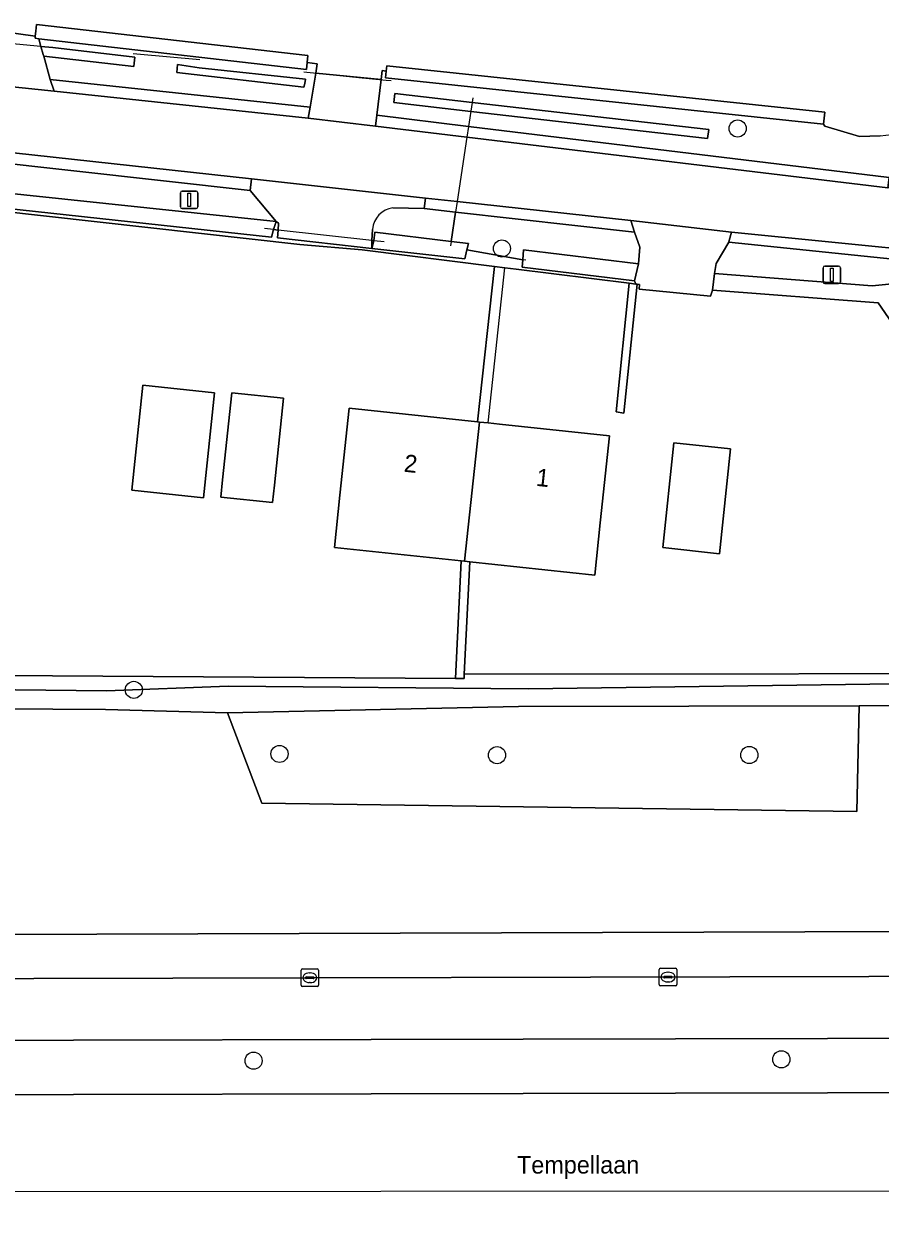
# Model space of a CAD drawing. Extents: x 160455 to 162082, y 388339 to 389736.
# Drawn here: x 161507.4 to 161556.3, y 388341.1 to 388409.1 of the extents above; entities that cross this region are included whole.
import ezdxf

# ---------------------------------------------------------------- set-up
doc = ezdxf.new("R2010")
doc.units = 0
for name, color, linetype in [('IMGEO_Berm_groen', 7, 'Continuous'), ('IMGEO_Boom', 7, 'Continuous'), ('IMGEO_Duiker', 7, 'Continuous'), ('IMGEO_Erf', 7, 'Continuous'), ('IMGEO_Fietspad_gesloten', 7, 'Continuous'), ('IMGEO_Groenvoorziening', 7, 'Continuous'), ('IMGEO_Haag', 7, 'Continuous'), ('IMGEO_Kolk', 7, 'Continuous'), ('IMGEO_Lichtmast', 7, 'Continuous'), ('IMGEO_Openbare_ruimte_label', 7, 'Continuous'), ('IMGEO_Pand', 7, 'Continuous'), ('IMGEO_Pand_nummerreeks', 7, 'Continuous'), ('IMGEO_Rijbaan_lokaal_gesloten', 7, 'Continuous'), ('IMGEO_Rijbaan_lokaal_halfverhard', 7, 'Continuous'), ('IMGEO_Rijbaan_lokaal_open', 7, 'Continuous'), ('IMGEO_Rijbaan_regionaal_gesloten', 7, 'Continuous'), ('IMGEO_Voetpad_gesloten', 7, 'Continuous'), ('IMGEO_Voetpad_open', 7, 'Continuous'), ('IMGEO_Waterloop', 7, 'Continuous')]:
    doc.layers.add(name, color=color, linetype=linetype)

msp = doc.modelspace()

# ---------------------------------------------------------------- linework, layer by layer
at = {"layer": 'IMGEO_Berm_groen'}
for points in [[(161508.261, 388408.247), (161508.388, 388407.806), (161509.065, 388407.741), (161513.75, 388407.19), (161513.71, 388406.85), (161513.688, 388406.652), (161508.548, 388407.242), (161508.915, 388405.924), (161523.763, 388404.332), (161524.085, 388406.286), (161524.173, 388406.819), (161523.595, 388406.881), (161523.549, 388406.484)], [(161516.194, 388406.774), (161517.422, 388406.584), (161523.5, 388405.933), (161523.455, 388405.697), (161523.414, 388405.484), (161516.142, 388406.319)], [(161546.535, 388403.056), (161546.475, 388402.539), (161532.946, 388404.092), (161528.549, 388404.597), (161528.608, 388405.114), (161533.024, 388404.607)], [(161500, 388401.835), (161482.858, 388403.746), (161482.798, 388403.312), (161480.813, 388403.485), (161480.722, 388402.374), (161482.536, 388402.401), (161495.18, 388400.936), (161497.92, 388400.328), (161500, 388400.109), (161521.823, 388397.813), (161520.335, 388399.568)], [(161542.298, 388397.201), (161532.078, 388398.345), (161531.825, 388396.673), (161532.81, 388396.555), (161532.725, 388396.197), (161535.912, 388395.621), (161535.962, 388396.187), (161542.52, 388395.387), (161542.595, 388396.331)], [(161521.963, 388397.711), (161521.823, 388397.813), (161521.676, 388397.345), (161521.932, 388397.316)], [(161547.676, 388396.627), (161546.955, 388395.402), (161546.876, 388394.834), (161555.88, 388394.132), (161557.563, 388394.296), (161569.651, 388393.218), (161569.607, 388392.345), (161571.56, 388392.216), (161571.32, 388392.716), (161570.494, 388394.441), (161570.465, 388394.512), (161570.429, 388394.581), (161570.387, 388394.645), (161570.34, 388394.706), (161570.288, 388394.763), (161570.231, 388394.814), (161570.169, 388394.861), (161570.103, 388394.901), (161570.034, 388394.936), (161569.963, 388394.964), (161569.889, 388394.986), (161569.846, 388394.995), (161565.407, 388395.44), (161565.356, 388394.793)]]:
    msp.add_lwpolyline(points, close=True, dxfattribs=at)
for points in [[(161528.074, 388406.003), (161528.116, 388406.401), (161527.885, 388406.426), (161527.823, 388405.908), (161527.579, 388403.877), (161532.817, 388403.24), (161556.838, 388400.317), (161556.773, 388399.726), (161557.749, 388400.03), (161559.969, 388401.151), (161558.809, 388403.471)], [(161556.333, 388402.706), (161555.149, 388402.668), (161553.176, 388403.243), (161553.097, 388403.36), (161528.074, 388406.003)], [(161527.334, 388397.357), (161527.289, 388396.716), (161527.299, 388396.27), (161527.396, 388396.704), (161527.459, 388397.197), (161531.825, 388396.673), (161532.078, 388398.345)], [(161532.078, 388398.345), (161530.275, 388398.547), (161528.495, 388398.587)], [(161500, 388357.068), (161563.595, 388357.275), (161575.041, 388357.25), (161574.679, 388363.301), (161574.5, 388366.297), (161572.769, 388368.97), (161571.996, 388370.165), (161555.136, 388370.138), (161554.997, 388364.106), (161521.014, 388364.58), (161519.035, 388369.746), (161512.075, 388369.937), (161500, 388370.02)], [(161601.634, 388351.24), (161584.355, 388351.193), (161570.319, 388351.171), (161564.186, 388351.162), (161553.319, 388351.138), (161527.249, 388351.08), (161510.249, 388351.043), (161500, 388351.02), (161482.251, 388350.981), (161463.938, 388350.935), (161447.938, 388350.895), (161426.938, 388350.842), (161400.938, 388350.776), (161385.44, 388350.737), (161382.674, 388350.734)], [(161380.923, 388347.635), (161381.39, 388347.632), (161381.858, 388347.63), (161400.946, 388347.676), (161426.946, 388347.739), (161447.946, 388347.79), (161463.946, 388347.828), (161510.249, 388347.94), (161527.249, 388347.981), (161553.327, 388348.044), (161570.327, 388348.085), (161590.409, 388348.133), (161601.642, 388348.202), (161622.407, 388348.328), (161626.64, 388348.434)]]:
    msp.add_lwpolyline(points, dxfattribs=at)
for centre, radius, start, end in [((161556.149, 388407.69), 4.987, 272.11017, 302.22858), ((161528.664, 388397.264), 1.334, 97.29783, 176.00816)]:
    msp.add_arc(centre, radius, start, end, dxfattribs=at)
at = {"layer": 'IMGEO_Boom'}
for centre in [(161548.188, 388403.118), (161534.721, 388396.262), (161513.695, 388371.055), (161522.017, 388367.398), (161534.442, 388367.33), (161548.855, 388367.336), (161550.685, 388349.954), (161520.534, 388349.879)]:
    msp.add_circle(centre, 0.489, dxfattribs=at)
at = {"layer": 'IMGEO_Duiker'}
for points in [[(161509.065, 388407.741), (161508.388, 388407.806), (161502.324, 388408.37), (161501.48, 388408.448), (161501.314, 388408.478)], [(161517.455, 388407.037), (161513.859, 388407.371), (161513.647, 388407.391)], [(161523.411, 388406.355), (161523.577, 388406.338), (161525.469, 388406.146), (161526.552, 388406.036), (161528.107, 388405.879), (161528.39, 388405.85)], [(161533.064, 388404.871), (161533.024, 388404.607), (161532.817, 388403.24), (161532.724, 388402.619), (161532.168, 388398.944), (161532.078, 388398.345), (161531.825, 388396.673), (161531.785, 388396.41)], [(161527.989, 388396.638), (161527.396, 388396.704), (161527.289, 388396.716), (161521.932, 388397.316), (161521.676, 388397.345), (161521.155, 388397.403)], [(161536.085, 388395.59), (161535.912, 388395.621), (161532.725, 388396.197)]]:
    msp.add_lwpolyline(points, dxfattribs=at)
at = {"layer": 'IMGEO_Erf'}
for points in [[(161502.995, 388409.097), (161508.06, 388408.384), (161508.093, 388408.669), (161508.139, 388409.066), (161523.641, 388407.278), (161523.595, 388406.881), (161524.173, 388406.819), (161524.085, 388406.286), (161527.823, 388405.908), (161527.885, 388406.426), (161528.116, 388406.401), (161528.148, 388406.699), (161553.171, 388404.056), (161553.097, 388403.36), (161553.176, 388403.243), (161555.149, 388402.668), (161556.333, 388402.706)], [(161426.141, 388371.722), (161479.05, 388371.848), (161494.632, 388371.96), (161532.067, 388371.707), (161532.39, 388378.421), (161525.152, 388379.195), (161525.47, 388382.18), (161526, 388387.15), (161533.334, 388386.363), (161534.301, 388395.241), (161526.734, 388396.192), (161523.17, 388396.489), (161500, 388399.091), (161500, 388399.261), (161495.585, 388399.587), (161493.581, 388399.809), (161480.395, 388401.437), (161480.37, 388401.314), (161476.97, 388401.688), (161460.232, 388403.621), (161456.816, 388404.005), (161433.026, 388406.708)]]:
    msp.add_lwpolyline(points, dxfattribs=at)
for points in [[(161518.307, 388388.027), (161517.667, 388382.021), (161513.571, 388382.458), (161514.211, 388388.464)], [(161518.76, 388383.05), (161519.29, 388388.02), (161522.25, 388387.71), (161521.72, 388382.74), (161521.61, 388381.76), (161518.66, 388382.07)]]:
    msp.add_lwpolyline(points, close=True, dxfattribs=at)
msp.add_arc((161556.149, 388407.69), 4.987, 272.11017, 302.22858, dxfattribs=at)
at = {"layer": 'IMGEO_Fietspad_gesloten'}
for points in [[(161621.843, 388354.843), (161605.581, 388354.79), (161584.131, 388354.746), (161563.646, 388354.712), (161500, 388354.547), (161482.221, 388354.501), (161385.23, 388354.303), (161382.274, 388354.268)], [(161382.674, 388350.734), (161385.44, 388350.737), (161400.938, 388350.776), (161426.938, 388350.842), (161447.938, 388350.895), (161463.938, 388350.935), (161482.251, 388350.981), (161500, 388351.02), (161510.249, 388351.043), (161527.249, 388351.08), (161553.319, 388351.138), (161564.186, 388351.162), (161570.319, 388351.171), (161584.355, 388351.193), (161601.634, 388351.24), (161623.66, 388351.3), (161626.634, 388351.374)]]:
    msp.add_lwpolyline(points, dxfattribs=at)
at = {"layer": 'IMGEO_Groenvoorziening'}
for points in [[(161508.06, 388408.384), (161508.047, 388408.272), (161508.261, 388408.247), (161523.549, 388406.484), (161523.595, 388406.881), (161523.641, 388407.278), (161508.139, 388409.066), (161508.093, 388408.669)], [(161528.116, 388406.401), (161528.074, 388406.003), (161553.097, 388403.36), (161553.171, 388404.056), (161528.148, 388406.699)], [(161500, 388399.261), (161500, 388399.091), (161523.17, 388396.489), (161526.734, 388396.192), (161534.301, 388395.241), (161534.897, 388395.166), (161535.545, 388395.085), (161541.993, 388394.275), (161542.369, 388394.228), (161542.305, 388394.422), (161535.874, 388395.19), (161535.912, 388395.621), (161532.725, 388396.197), (161532.6, 388395.673), (161527.299, 388396.27), (161521.897, 388396.868), (161521.932, 388397.316), (161521.676, 388397.345), (161521.564, 388396.921)], [(161541.993, 388394.275), (161535.545, 388395.085), (161534.897, 388395.166), (161534.301, 388395.241), (161533.334, 388386.363), (161533.438, 388386.352), (161533.93, 388386.299), (161534.58, 388386.23), (161540.87, 388385.56), (161540.34, 388380.59), (161540.022, 388377.605), (161532.882, 388378.368), (161532.574, 388371.948), (161570.783, 388372), (161556.219, 388393.168), (161546.757, 388393.88), (161546.629, 388393.544), (161542.556, 388393.945), (161542.581, 388394.201), (161542.442, 388394.219), (161541.691, 388386.867), (161541.243, 388386.93)], [(161542.442, 388394.219), (161542.369, 388394.228), (161541.993, 388394.275), (161541.243, 388386.93), (161541.691, 388386.867)], [(161547.785, 388384.822), (161547.145, 388378.834), (161543.91, 388379.18), (161544.55, 388385.17)], [(161532.882, 388378.368), (161532.587, 388378.4), (161532.39, 388378.421), (161532.067, 388371.707), (161532.562, 388371.708), (161532.574, 388371.948)], [(161519.035, 388369.746), (161521.014, 388364.58), (161554.997, 388364.106), (161555.136, 388370.138), (161535.664, 388370.108)]]:
    msp.add_lwpolyline(points, close=True, dxfattribs=at)
for points in [[(161376.465, 388378.825), (161370.204, 388371.477), (161371.064, 388371.152), (161451.098, 388370.912), (161478.767, 388371.384), (161479.559, 388371.345), (161500, 388371.132), (161512.135, 388371.005), (161519.089, 388371.261), (161536.237, 388371.116), (161571.067, 388371.583), (161570.948, 388371.76), (161570.783, 388372)], [(161570.783, 388372), (161532.574, 388371.948), (161532.562, 388371.708), (161532.067, 388371.707), (161494.632, 388371.96), (161479.05, 388371.848), (161426.141, 388371.722), (161425.195, 388371.72), (161371.541, 388371.687), (161371.721, 388371.889), (161377.034, 388377.844)]]:
    msp.add_lwpolyline(points, dxfattribs=at)
at = {"layer": 'IMGEO_Haag'}
for points in [[(161508.06, 388408.384), (161508.047, 388408.272), (161508.261, 388408.247), (161523.549, 388406.484), (161523.595, 388406.881), (161523.641, 388407.278), (161508.139, 388409.066), (161508.093, 388408.669)], [(161528.074, 388406.003), (161553.097, 388403.36), (161553.171, 388404.056), (161528.148, 388406.699), (161528.116, 388406.401)], [(161534.897, 388395.166), (161534.301, 388395.241), (161533.334, 388386.363), (161533.438, 388386.352), (161533.93, 388386.299)], [(161542.442, 388394.219), (161542.369, 388394.228), (161541.993, 388394.275), (161541.243, 388386.93), (161541.691, 388386.867)], [(161532.067, 388371.707), (161532.562, 388371.708), (161532.574, 388371.948), (161532.882, 388378.368), (161532.587, 388378.4), (161532.39, 388378.421)]]:
    msp.add_lwpolyline(points, close=True, dxfattribs=at)
for points in [[(161376.465, 388378.825), (161370.204, 388371.477), (161371.064, 388371.152), (161451.098, 388370.912), (161478.767, 388371.384), (161479.559, 388371.345), (161500, 388371.132), (161512.135, 388371.005), (161519.089, 388371.261), (161536.237, 388371.116), (161571.067, 388371.583), (161570.948, 388371.76), (161570.783, 388372)], [(161570.783, 388372), (161532.574, 388371.948), (161532.562, 388371.708), (161532.067, 388371.707), (161494.632, 388371.96), (161479.05, 388371.848), (161426.141, 388371.722), (161425.195, 388371.72), (161371.541, 388371.687), (161371.721, 388371.889), (161377.034, 388377.844)]]:
    msp.add_lwpolyline(points, dxfattribs=at)
at = {"layer": 'IMGEO_Kolk'}
for p, q in [((161523.247, 388354.189), (161523.247, 388355.041)), ((161523.322, 388355.115), (161524.174, 388355.115)), ((161523.506, 388354.609), (161523.506, 388354.621)), ((161523.944, 388354.572), (161523.546, 388354.572)), ((161523.549, 388354.658), (161523.947, 388354.658)), ((161523.735, 388354.895), (161523.76, 388354.895)), ((161523.99, 388354.621), (161523.99, 388354.609)), ((161524.248, 388355.041), (161524.248, 388354.189)), ((161543.709, 388354.227), (161543.709, 388355.079)), ((161543.784, 388355.153), (161544.636, 388355.153)), ((161543.968, 388354.647), (161543.968, 388354.659)), ((161544.406, 388354.61), (161544.008, 388354.61)), ((161544.011, 388354.696), (161544.409, 388354.696)), ((161544.197, 388354.933), (161544.222, 388354.933)), ((161544.452, 388354.659), (161544.452, 388354.647)), ((161544.71, 388355.079), (161544.71, 388354.227)), ((161524.174, 388354.115), (161523.322, 388354.115)), ((161523.758, 388354.335), (161523.733, 388354.335)), ((161544.636, 388354.153), (161543.784, 388354.153)), ((161544.22, 388354.373), (161544.195, 388354.373))]:
    msp.add_line(p, q, dxfattribs=at)
for points in [[(161523.247, 388354.189), (161523.247, 388355.041)], [(161523.322, 388355.115), (161524.174, 388355.115)], [(161524.248, 388355.041), (161524.248, 388354.189)], [(161543.709, 388354.227), (161543.709, 388355.079)], [(161543.784, 388355.153), (161544.636, 388355.153)], [(161544.71, 388355.079), (161544.71, 388354.227)], [(161524.174, 388354.115), (161523.322, 388354.115)], [(161544.636, 388354.153), (161543.784, 388354.153)]]:
    msp.add_lwpolyline(points, dxfattribs=at)
for centre, radius, start, end in [((161523.324, 388355.039), 0.0765, 91.55205, 178.44795), ((161523.324, 388355.039), 0.0765, 91.55205, 178.44795), ((161523.546, 388354.618), 0.0403, 85.87752, 175.75265), ((161523.543, 388354.608), 0.0366, 178.93798, 274.71019), ((161523.947, 388354.615), 0.043, 264.86636, 352.45326), ((161523.951, 388354.62), 0.0386, 1.73085, 96.63898), ((161524.172, 388355.039), 0.0765, 1.55205, 88.44795), ((161524.172, 388355.039), 0.0765, 1.55205, 88.44795), ((161543.786, 388355.077), 0.0765, 91.55205, 178.44795), ((161543.786, 388355.077), 0.0765, 91.55205, 178.44795), ((161544.008, 388354.656), 0.0403, 85.87752, 175.75265), ((161544.005, 388354.646), 0.0366, 178.93798, 274.71019), ((161544.409, 388354.653), 0.043, 264.86636, 352.45326), ((161544.413, 388354.658), 0.0386, 1.73085, 96.63898), ((161544.634, 388355.077), 0.0765, 1.55205, 88.44795), ((161544.634, 388355.077), 0.0765, 1.55205, 88.44795), ((161523.324, 388354.191), 0.0765, 181.55205, 268.44795), ((161523.324, 388354.191), 0.0765, 181.55205, 268.44795), ((161524.172, 388354.191), 0.0765, 271.55205, 358.44795), ((161524.172, 388354.191), 0.0765, 271.55205, 358.44795), ((161543.786, 388354.229), 0.0765, 181.55205, 268.44795), ((161543.786, 388354.229), 0.0765, 181.55205, 268.44795), ((161544.634, 388354.229), 0.0765, 271.55205, 358.44795), ((161544.634, 388354.229), 0.0765, 271.55205, 358.44795)]:
    msp.add_arc(centre, radius, start, end, dxfattribs=at)
for centre, major_axis, ratio, start_param, end_param in [((161523.734, 388354.615), (-0.387, 0.002), 0.722429, 4.712389, 7.853982), ((161523.759, 388354.615), (-0.39, 0.002), 0.717154, 1.570796, 4.712389), ((161544.196, 388354.653), (-0.387, 0.002), 0.722429, 4.712389, 7.853982), ((161544.221, 388354.653), (-0.39, 0.002), 0.717154, 1.570796, 4.712389)]:
    msp.add_ellipse(centre, major_axis=major_axis, ratio=ratio, start_param=start_param, end_param=end_param, dxfattribs=at)
at = {"layer": 'IMGEO_Lichtmast'}
for p, q in [((161516.356, 388398.646), (161516.356, 388399.446)), ((161516.356, 388399.446), (161516.356, 388398.646)), ((161516.456, 388399.546), (161517.246, 388399.546)), ((161517.246, 388399.546), (161516.456, 388399.546)), ((161517.346, 388399.446), (161517.346, 388398.646)), ((161517.346, 388398.646), (161517.346, 388399.446)), ((161517.246, 388398.546), (161516.456, 388398.546)), ((161516.456, 388398.546), (161517.246, 388398.546)), ((161553.069, 388394.362), (161553.069, 388395.162)), ((161553.069, 388395.162), (161553.069, 388394.362)), ((161553.169, 388395.262), (161553.959, 388395.262)), ((161553.959, 388395.262), (161553.169, 388395.262)), ((161554.059, 388395.162), (161554.059, 388394.362)), ((161554.059, 388394.362), (161554.059, 388395.162)), ((161553.959, 388394.262), (161553.169, 388394.262)), ((161553.169, 388394.262), (161553.959, 388394.262))]:
    msp.add_line(p, q, dxfattribs=at)
for points in [[(161516.776, 388399.421), (161516.926, 388399.421), (161516.926, 388398.671), (161516.776, 388398.671), (161516.776, 388399.421)], [(161553.489, 388395.137), (161553.639, 388395.137), (161553.639, 388394.387), (161553.489, 388394.387), (161553.489, 388395.137)]]:
    msp.add_lwpolyline(points, dxfattribs=at)
for centre, start, end in [((161516.456, 388399.446), 90, 180), ((161516.456, 388399.446), 90, 180), ((161517.246, 388399.446), 0, 90), ((161517.246, 388399.446), 360, 90), ((161516.456, 388398.646), 180, 270), ((161516.456, 388398.646), 180, 270), ((161517.246, 388398.646), 270, 0), ((161517.246, 388398.646), 270, 0), ((161553.169, 388395.162), 90, 180), ((161553.169, 388395.162), 90, 180), ((161553.959, 388395.162), 0, 90), ((161553.959, 388395.162), 360, 90), ((161553.169, 388394.362), 180, 270), ((161553.169, 388394.362), 180, 270), ((161553.959, 388394.362), 270, 0), ((161553.959, 388394.362), 270, 0)]:
    msp.add_arc(centre, 0.1, start, end, dxfattribs=at)
at = {"layer": 'IMGEO_Pand'}
for points in [[(161518.307, 388388.027), (161514.211, 388388.464), (161513.571, 388382.458), (161517.667, 388382.021)], [(161521.61, 388381.76), (161521.72, 388382.74), (161522.25, 388387.71), (161519.29, 388388.02), (161518.76, 388383.05), (161518.66, 388382.07)], [(161533.438, 388386.352), (161533.334, 388386.363), (161526, 388387.15), (161525.47, 388382.18), (161525.152, 388379.195), (161532.39, 388378.421), (161532.587, 388378.4)], [(161540.87, 388385.56), (161534.58, 388386.23), (161533.93, 388386.299), (161533.438, 388386.352), (161532.587, 388378.4), (161532.882, 388378.368), (161540.022, 388377.605), (161540.34, 388380.59)], [(161547.785, 388384.822), (161544.55, 388385.17), (161543.91, 388379.18), (161547.145, 388378.834)]]:
    msp.add_lwpolyline(points, close=True, dxfattribs=at)
at = {"layer": 'IMGEO_Rijbaan_lokaal_gesloten'}
for points in [[(161500, 388402.479), (161520.419, 388400.235), (161530.352, 388399.144), (161532.168, 388398.944), (161542.095, 388397.854), (161547.84, 388397.203), (161565.407, 388395.44), (161569.846, 388394.995), (161569.889, 388394.986), (161569.963, 388394.964), (161570.034, 388394.936), (161570.103, 388394.901), (161570.499, 388398.122), (161569.105, 388398.186), (161556.773, 388399.726), (161532.724, 388402.619), (161527.503, 388403.247), (161523.66, 388403.711), (161509.137, 388405.245), (161500.177, 388406.183)], [(161530.275, 388398.547), (161530.352, 388399.144), (161520.419, 388400.235), (161520.335, 388399.568), (161521.823, 388397.813), (161521.963, 388397.711), (161521.932, 388397.316), (161521.897, 388396.868), (161527.299, 388396.27), (161527.289, 388396.716), (161527.334, 388397.357)], [(161528.495, 388398.587), (161530.275, 388398.547)]]:
    msp.add_lwpolyline(points, dxfattribs=at)
msp.add_arc((161528.664, 388397.264), 1.334, 97.29783, 176.00816, dxfattribs=at)
at = {"layer": 'IMGEO_Rijbaan_lokaal_halfverhard'}
for points in [[(161508.915, 388405.924), (161509.137, 388405.245), (161523.66, 388403.711), (161523.763, 388404.332)], [(161532.817, 388403.24), (161527.579, 388403.877), (161527.503, 388403.247), (161532.724, 388402.619), (161556.773, 388399.726), (161556.838, 388400.317)], [(161532.168, 388398.944), (161530.352, 388399.144), (161530.275, 388398.547), (161532.078, 388398.345), (161542.298, 388397.201), (161542.095, 388397.854)], [(161547.84, 388397.203), (161547.703, 388396.722), (161547.676, 388396.627), (161565.356, 388394.793), (161565.407, 388395.44)]]:
    msp.add_lwpolyline(points, close=True, dxfattribs=at)
at = {"layer": 'IMGEO_Rijbaan_lokaal_open'}
msp.add_lwpolyline([(161500, 388402.479), (161482.928, 388404.355), (161482.858, 388403.746), (161500, 388401.835), (161520.335, 388399.568), (161520.419, 388400.235)], close=True, dxfattribs=at)
at = {"layer": 'IMGEO_Rijbaan_regionaal_gesloten'}
for points in [[(161341.848, 388343.942), (161320.186, 388343.251), (161320.066, 388343.246), (161319.969, 388341.111), (161340.963, 388342.346), (161621.218, 388342.469), (161666.576, 388349.892)], [(161626.64, 388348.434), (161622.407, 388348.328), (161601.642, 388348.202), (161590.409, 388348.133), (161570.327, 388348.085), (161553.327, 388348.044), (161527.249, 388347.981), (161510.249, 388347.94), (161463.946, 388347.828), (161447.946, 388347.79), (161426.946, 388347.739), (161400.946, 388347.676), (161381.858, 388347.63), (161381.39, 388347.632), (161380.923, 388347.635)]]:
    msp.add_lwpolyline(points, dxfattribs=at)
at = {"layer": 'IMGEO_Voetpad_gesloten'}
msp.add_lwpolyline([(161547.676, 388396.627), (161547.703, 388396.722), (161547.84, 388397.203), (161542.095, 388397.854), (161542.298, 388397.201), (161542.595, 388396.331), (161542.52, 388395.387), (161542.305, 388394.422), (161542.369, 388394.228), (161542.442, 388394.219), (161542.581, 388394.201), (161542.556, 388393.945), (161546.629, 388393.544), (161546.757, 388393.88), (161546.876, 388394.834), (161546.955, 388395.402)], close=True, dxfattribs=at)
at = {"layer": 'IMGEO_Voetpad_open'}
for points in [[(161508.388, 388407.806), (161508.261, 388408.247), (161508.047, 388408.272), (161508.06, 388408.384), (161502.995, 388409.097), (161502.741, 388408.816), (161502.517, 388408.568), (161502.324, 388408.37), (161501.292, 388407.31), (161500.738, 388406.744), (161500.177, 388406.183), (161509.137, 388405.245), (161508.915, 388405.924), (161508.548, 388407.242), (161508.518, 388407.35)], [(161527.823, 388405.908), (161524.085, 388406.286), (161523.763, 388404.332), (161523.66, 388403.711), (161527.503, 388403.247), (161527.579, 388403.877)]]:
    msp.add_lwpolyline(points, close=True, dxfattribs=at)
for points in [[(161622.862, 388357.356), (161605.314, 388357.297), (161584.92, 388357.228), (161583.091, 388357.232), (161575.041, 388357.25), (161563.595, 388357.275), (161500, 388357.068), (161497.334, 388357.059), (161482.211, 388357.01), (161469.759, 388356.983), (161385.142, 388356.797), (161379.949, 388356.809), (161379.648, 388356.81), (161375.109, 388356.904), (161373.168, 388356.944), (161365.953, 388357.183), (161364.423, 388357.271), (161360.819, 388357.477)], [(161382.274, 388354.268), (161385.23, 388354.303), (161482.221, 388354.501), (161500, 388354.547), (161563.646, 388354.712), (161584.131, 388354.746), (161605.581, 388354.79), (161621.843, 388354.843)]]:
    msp.add_lwpolyline(points, dxfattribs=at)
at = {"layer": 'IMGEO_Waterloop'}
for points in [[(161508.388, 388407.806), (161508.518, 388407.35), (161508.548, 388407.242), (161513.688, 388406.652), (161513.71, 388406.85), (161513.75, 388407.19), (161509.065, 388407.741)], [(161523.414, 388405.484), (161523.455, 388405.697), (161523.5, 388405.933), (161517.422, 388406.584), (161516.194, 388406.774), (161516.142, 388406.319)], [(161528.608, 388405.114), (161528.549, 388404.597), (161532.946, 388404.092), (161546.475, 388402.539), (161546.535, 388403.056), (161533.024, 388404.607)], [(161493.581, 388399.809), (161495.585, 388399.587), (161500, 388399.261), (161521.564, 388396.921), (161521.676, 388397.345), (161521.823, 388397.813), (161500, 388400.109), (161497.92, 388400.328), (161495.18, 388400.936), (161482.536, 388402.401), (161480.722, 388402.374), (161480.556, 388402.321), (161480.478, 388401.892), (161480.395, 388401.437)], [(161532.725, 388396.197), (161532.81, 388396.555), (161531.825, 388396.673), (161527.459, 388397.197), (161527.396, 388396.704), (161527.299, 388396.27), (161532.6, 388395.673)], [(161542.305, 388394.422), (161542.52, 388395.387), (161535.962, 388396.187), (161535.912, 388395.621), (161535.874, 388395.19)]]:
    msp.add_lwpolyline(points, close=True, dxfattribs=at)
msp.add_lwpolyline([(161500, 388370.02), (161512.075, 388369.937), (161519.035, 388369.746), (161535.664, 388370.108), (161555.136, 388370.138), (161571.996, 388370.165), (161572.198, 388370.165), (161572.517, 388371.492), (161557.316, 388393.113), (161569.607, 388392.345), (161569.651, 388393.218), (161557.563, 388394.296), (161555.88, 388394.132), (161546.876, 388394.834), (161546.757, 388393.88), (161556.219, 388393.168), (161570.783, 388372), (161570.948, 388371.76), (161571.067, 388371.583), (161536.237, 388371.116), (161519.089, 388371.261), (161512.135, 388371.005), (161500, 388371.132)], dxfattribs=at)

# ---------------------------------------------------------------- texts
at = {"layer": 'IMGEO_Openbare_ruimte_label'}
msp.add_text('Tempellaan', height=1, rotation=0.0573, dxfattribs=at).set_placement((161535.583, 388343.428))
at = {"layer": 'IMGEO_Pand_nummerreeks'}
for s, p in [('2', (161529.093, 388383.52)), ('1', (161536.643, 388382.713))]:
    msp.add_text(s, height=1, rotation=353.898, dxfattribs=at).set_placement(p)

doc.saveas('drawing.dxf')
